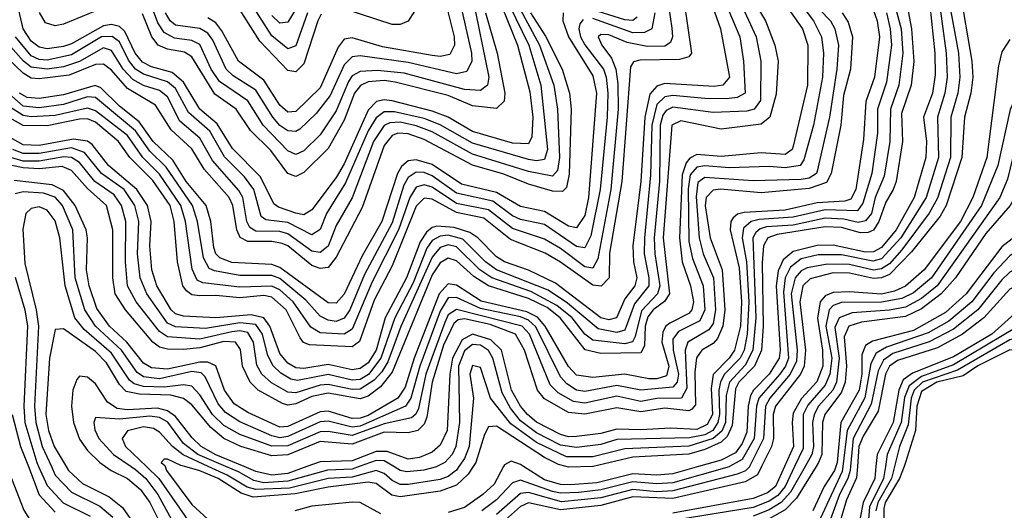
# Model space of a CAD drawing. Header units: inches. Extents: x 990535 to 1117859, y 769386 to 892122.
# Tile 669 of 1056: x 1092981 to 1095436, y 829891 to 831113. Entities that reach past the tile are written whole.
import ezdxf

# ---------------------------------------------------------------- set-up
doc = ezdxf.new("R2010")
doc.units = ezdxf.units.IN
doc.header["$MEASUREMENT"] = 0
doc.layers.add('B0892', color=7, linetype='Continuous')
doc.layers.add('B0893', color=7, linetype='Continuous')

msp = doc.modelspace()

# ---------------------------------------------------------------- linework, layer by layer
at = {"layer": 'B0892', "color": 5}
for points, elevation in [([(1092949.4, 830000), (1092991.5, 829891.5), (1093010, 829862.5)], 4480), ([(1093002.9, 830000), (1093029.9, 829929.9), (1093070, 829886.7)], 4520), ([(1093028.2, 830000), (1093050, 829952.9), (1093089.9, 829909.9), (1093156.7, 829876.7)], 4540), ([(1093060.1, 830000), (1093070, 829978.8), (1093110, 829936.1), (1093181.4, 829901.4), (1093213.6, 829873.6)], 4560), ([(1093096.7, 830000), (1093102.6, 829990), (1093137.9, 829957.9), (1093204.3, 829924.3), (1093237.8, 829897.8), (1093270, 829851.8)], 4580), ([(1093195.2, 830000), (1093209.4, 829990), (1093250.1, 829970), (1093282.8, 829942.8), (1093306, 829910), (1093350, 829822.6)], 4620), ([(1093259.4, 830000), (1093270, 829992.8), (1093295.7, 829970), (1093325.4, 829930), (1093370, 829849.5)], 4640), ([(1093297, 830000), (1093328.1, 829970), (1093411.8, 829850)], 4660), ([(1093344, 830000), (1093347.6, 829990), (1093410, 829905.5), (1093450, 829869.1)], 4680), ([(1094112.1, 830000), (1094099.1, 829980.9), (1094070, 829953.4), (1094030, 829938.9), (1093930, 829924.3), (1093908.8, 829928.8), (1093870, 829958.1), (1093850, 829961.3), (1093750, 829948.5), (1093667.9, 829932.1), (1093563.7, 829923.7), (1093533.4, 829933.4), (1093475.7, 829970), (1093430, 829989.4), (1093393.2, 830000)], 4680), ([(1094076.3, 830000), (1094070, 829990.9), (1094050, 829975.5), (1094030, 829967.6), (1093950, 829954.9), (1093930, 829955.5), (1093910, 829965.1), (1093890, 829982.8), (1093870, 829990.4), (1093810, 829973.9), (1093750, 829970.1), (1093653.6, 829946.4), (1093570, 829942.5), (1093548.3, 829948.3), (1093498.3, 829978.3), (1093451.5, 830000)], 4660), ([(1093827.3, 830000), (1093810, 829993.8), (1093748.7, 829991.3), (1093650, 829963.2), (1093590, 829959.5), (1093565, 829965), (1093526.4, 829986.4), (1093495, 830000)], 4640), ([(1093697.4, 830000), (1093650, 829982.7), (1093610, 829978.5), (1093570, 829987.9), (1093540.8, 830000)], 4620), ([(1094021.7, 830000), (1094020.6, 829999.4), (1093988.8, 829991.2), (1093946.6, 829986.6), (1093930, 829990.5), (1093913.8, 830000)], 4640), ([(1094187.6, 830000), (1094163.9, 829956.1), (1094136.2, 829930), (1094090, 829897.8), (1094050, 829885.7)], 4720), ([(1094751.2, 830000), (1094750, 829999.3), (1094610, 829959.5), (1094570, 829956.6), (1094510, 829961.9), (1094430, 829941.6), (1094375.4, 829935.4), (1094330, 829933.5), (1094310, 829937.5), (1094230, 829966.1), (1094210, 829959.1), (1094170, 829917.4), (1094133.3, 829890)], 4740), ([(1094830.8, 830000), (1094820.6, 829979.4), (1094790, 829961.8), (1094610, 829920.2), (1094510, 829924.6), (1094430, 829903.2), (1094330, 829892.2), (1094250, 829909.7), (1094230, 829900.5), (1094170, 829847)], 4780), ([(1094801.1, 830000), (1094800.8, 829999.2), (1094790.6, 829989.4), (1094770, 829981.2), (1094610, 829939.1), (1094570, 829937.2), (1094510, 829942.9), (1094430, 829922.1), (1094332.2, 829912.2), (1094250, 829935.5), (1094230, 829933), (1094170, 829880.2)], 4760), ([(1094673.9, 830000), (1094610, 829981.9), (1094570, 829978.5), (1094510, 829981.8), (1094420.2, 829959.8), (1094354.7, 829954.7), (1094330, 829955.2), (1094290, 829967.1), (1094237.8, 830000)], 4720), ([(1094411.3, 830000), (1094410, 829999.7), (1094350, 829998.4), (1094343.6, 830000)], 4680), ([(1094913.5, 830000), (1094890.1, 829950), (1094872, 829928), (1094850, 829913.5), (1094810, 829897.8), (1094590, 829862.6)], 4840), ([(1094888.3, 830000), (1094866, 829950), (1094845.7, 829934.3), (1094810, 829920), (1094610, 829884)], 4820), ([(1094939.4, 830000), (1094903.6, 829936.4), (1094879.6, 829910), (1094850, 829891.9), (1094810, 829876.6)], 4860), ([(1094967.2, 830000), (1094918.4, 829921.6), (1094890, 829892), (1094850.3, 829869.7)], 4880), ([(1095015.9, 830000), (1095012.7, 829990), (1094987.2, 829950), (1094959, 829890)], 4920), ([(1095033.7, 830000), (1095032.1, 829987.9), (1094977.3, 829870)], 4940), ([(1095052.9, 830000), (1095052, 829990), (1095045.8, 829970), (1095025.6, 829930), (1094999.9, 829860.1)], 4960), ([(1095070.1, 830000), (1095068.1, 829971.9), (1095042.6, 829917.4), (1095024.6, 829855.4)], 4980), ([(1095116.2, 830000), (1095113.3, 829970), (1095084.1, 829910), (1095068.9, 829830)], 5020), ([(1095139.8, 830000), (1095135.2, 829970), (1095100.6, 829899.4), (1095094, 829826)], 5040), ([(1095162.6, 830000), (1095155.1, 829970), (1095121.1, 829910), (1095115.7, 829890)], 5060), ([(1095186.4, 830000), (1095175, 829970), (1095139.2, 829910), (1095135.6, 829895.6), (1095136.2, 829870)], 5080), ([(1093882, 829882), (1093830.3, 829910), (1093811, 829911), (1093710, 829901), (1093667.2, 829890)], 4720)]:
    msp.add_lwpolyline(points, dxfattribs=dict(at, elevation=elevation))
at = {"layer": 'B0893', "color": 5}
for points, elevation in [([(1094582.2, 831262.2), (1094607.7, 831092.3), (1094609, 831070), (1094603.7, 831056.3), (1094590, 831046.9), (1094546.1, 831046.1), (1094495.9, 831055.9), (1094450, 831075.5), (1094430, 831076.5), (1094423.4, 831070), (1094432.6, 831050), (1094457.2, 831017.2), (1094467.5, 830990), (1094473, 830953), (1094473.9, 830890), (1094455, 830690), (1094423, 830517), (1094410, 830494.1), (1094390, 830497.5), (1094330, 830543.5), (1094290, 830566.4), (1094210, 830592.6), (1094150, 830639.8), (1094070, 830655.2), (1094010, 830695.6), (1093990, 830701.9), (1093970, 830695.8), (1093953.8, 830670), (1093926, 830590), (1093860.1, 830459.9), (1093810, 830342.2), (1093790, 830330), (1093730, 830333.3), (1093706.8, 830346.8), (1093663.3, 830410), (1093630, 830439.9), (1093610, 830449.7), (1093530, 830447.1), (1093437.8, 830457.8), (1093423.9, 830463.9), (1093411.3, 830491.3), (1093395, 830610), (1093383, 830650), (1093330, 830728.4), (1093288.4, 830770), (1093250, 830824.3), (1093170, 830885.9), (1093150, 830892.6), (1093070, 830874.6), (1093010, 830870.9), (1092990, 830874.3), (1092955.9, 830895.9)], 4360), ([(1094735.6, 831250), (1094817.2, 831070), (1094829.4, 831010), (1094828.5, 830911.5), (1094812.4, 830890), (1094794.5, 830885.5), (1094710, 830881.6), (1094610, 830894.8), (1094593.5, 830886.5), (1094584.9, 830875.1), (1094578, 830850), (1094576.3, 830710), (1094563.5, 830570), (1094565.1, 830530), (1094577.7, 830450), (1094571.2, 830430), (1094531.8, 830388.2), (1094516.1, 830323.9), (1094509.2, 830310.9), (1094490, 830305.8), (1094410, 830314.7), (1094390, 830330), (1094359, 830370), (1094320.9, 830400.9), (1094255.9, 830435.9), (1094158.4, 830470), (1094128.7, 830490), (1094070, 830547.1), (1094050, 830552.1), (1094030, 830545.9), (1094010, 830521.6), (1093931.2, 830348.8), (1093899.1, 830260.9), (1093884.5, 830235.5), (1093865.2, 830214.8), (1093830, 830192.4), (1093810, 830192), (1093750, 830204.6), (1093730, 830203), (1093670, 830183.6), (1093650, 830185), (1093608.8, 830208.8), (1093585.2, 830230), (1093572.6, 830252.6), (1093564, 830310), (1093550, 830333.6), (1093530, 830337.7), (1093510, 830335.7), (1093430, 830316.9), (1093350, 830322.8), (1093330, 830336), (1093272, 830410), (1093250, 830450), (1093244.6, 830510), (1093245.7, 830610), (1093235, 830650), (1093217, 830677), (1093168.6, 830710), (1093130, 830757), (1093110, 830769.7), (1093091.4, 830771.4), (1093030, 830760.4), (1092990, 830760.5), (1092959.1, 830770)], 4460), ([(1094701.3, 831250), (1094776.8, 831070), (1094786.4, 831010), (1094790.3, 830930), (1094770, 830919.3), (1094743.7, 830916.3), (1094690, 830916.6), (1094610, 830924.6), (1094590, 830920.8), (1094570, 830901.6), (1094557.7, 830850), (1094554.4, 830725.6), (1094538.8, 830570), (1094538.3, 830530), (1094550.3, 830470), (1094549.9, 830450), (1094514.5, 830405.5), (1094490, 830340.1), (1094470, 830334), (1094423.4, 830343.4), (1094347.1, 830407.1), (1094299.1, 830439.1), (1094170, 830490.1), (1094142.3, 830510), (1094086.3, 830566.3), (1094050, 830576.6), (1094030, 830574.2), (1094010, 830562.7), (1093996.4, 830543.6), (1093962, 830458), (1093916.3, 830370), (1093881.9, 830270), (1093850.7, 830229.3), (1093830, 830216.9), (1093810, 830214.9), (1093750, 830228.9), (1093674.2, 830214.2), (1093657.4, 830217.4), (1093632.2, 830232.2), (1093612, 830252), (1093599.2, 830279.2), (1093586.5, 830330), (1093570, 830353.5), (1093530, 830357.9), (1093444.1, 830344.1), (1093370, 830348.2), (1093350, 830357.3), (1093298.4, 830430), (1093281.6, 830470), (1093275.3, 830530), (1093278, 830610), (1093268.1, 830650), (1093241.5, 830690), (1093185.3, 830730), (1093142.5, 830782.5), (1093110, 830793.5), (1093030, 830779.6), (1092990, 830779.5), (1092963.8, 830790)], 4440), ([(1095242.6, 831230), (1095263.1, 831030), (1095264.3, 830975.7), (1095257.6, 830930), (1095235.2, 830870), (1095242.7, 830810), (1095240.8, 830770), (1095211.9, 830670), (1095167.1, 830590), (1095130, 830545.7), (1095110, 830535.1), (1095090, 830534), (1095010, 830551.1), (1094970, 830550.6), (1094910, 830535.5), (1094884.9, 830515.1), (1094872.5, 830487.5), (1094867.1, 830450), (1094877.2, 830290), (1094874.6, 830270), (1094850.3, 830230), (1094810.8, 830190), (1094803.3, 830176.7), (1094797.5, 830150), (1094794.3, 830085.7), (1094782.9, 830057.1), (1094766, 830034), (1094730, 830015.9), (1094673.9, 830000)], 4720), ([(1095146, 831214), (1095179.3, 831090), (1095183, 831030), (1095173, 830950), (1095152.7, 830890), (1095150.8, 830810), (1095136.9, 830723.1), (1095114.7, 830670), (1095105, 830630), (1095090, 830611.9), (1095072, 830608), (1095036, 830616), (1094990, 830618.8), (1094910, 830601.6), (1094843.3, 830596.7), (1094827.6, 830592.4), (1094816.9, 830583.1), (1094809.5, 830570), (1094817.1, 830370), (1094809.1, 830290), (1094790, 830252.8), (1094751.4, 830210), (1094743.2, 830176.8), (1094740.8, 830110), (1094731.7, 830088.3), (1094710.5, 830070), (1094650, 830050.7), (1094490, 830043.8), (1094410, 830024.5), (1094344.4, 830024.4), (1094270, 830059.7), (1094206.1, 830106.1), (1094155.4, 830170), (1094130, 830246.8), (1094110, 830251.5), (1094103.4, 830230), (1094112.9, 830170), (1094102, 830050), (1094090, 830019.6), (1094076.3, 830000)], 4660), ([(1095182.4, 831210), (1095205.3, 831090), (1095210.7, 831009.3), (1095203.8, 830950), (1095180.3, 830879.8), (1095182.2, 830810), (1095166.7, 830710), (1095159.4, 830690), (1095141.1, 830658.9), (1095123.6, 830610), (1095110, 830588.9), (1095096.9, 830583.1), (1095077.6, 830582.4), (1095030, 830595.3), (1094990, 830597.5), (1094870, 830577.9), (1094847.1, 830570), (1094836, 830550), (1094832.5, 830507.5), (1094834.8, 830350), (1094830.6, 830290), (1094813.3, 830250), (1094774.6, 830210), (1094766.2, 830193.8), (1094757.6, 830102.4), (1094745.3, 830074.7), (1094730, 830060.3), (1094690, 830042.1), (1094650, 830031), (1094510, 830023), (1094411.3, 830000)], 4680), ([(1094694.1, 831190), (1094729, 831090), (1094751.5, 830970), (1094734.4, 830950), (1094713.2, 830946.8), (1094590, 830954), (1094570, 830947.4), (1094552.2, 830927.8), (1094539.9, 830870), (1094529.6, 830710.4), (1094510, 830550), (1094511.5, 830510), (1094520, 830470), (1094515.1, 830450), (1094490, 830417.4), (1094469.2, 830370.8), (1094450, 830365.8), (1094430, 830370.3), (1094317.1, 830457.1), (1094250, 830489.1), (1094190.2, 830510.2), (1094170, 830522.5), (1094123.2, 830570), (1094103.2, 830583.2), (1094064.3, 830595.7), (1094021.5, 830598.5), (1094010, 830595.8), (1093995.8, 830584.2), (1093980.1, 830559.9), (1093945.9, 830470), (1093892.7, 830370), (1093869.7, 830290), (1093850, 830258.4), (1093830, 830243.9), (1093810, 830240.8), (1093750, 830254), (1093690, 830244.4), (1093670, 830246.2), (1093650, 830257.8), (1093630, 830281.2), (1093604.7, 830350), (1093589.7, 830370), (1093558.1, 830378.1), (1093470, 830370), (1093390, 830374.4), (1093370, 830380.6), (1093358.9, 830390), (1093322.9, 830450), (1093310.5, 830490), (1093305.4, 830550), (1093308.6, 830610), (1093299.7, 830650), (1093273.2, 830690), (1093202.6, 830750), (1093162.2, 830802.2), (1093150, 830810.1), (1093115.5, 830815.5), (1093030, 830800.1), (1092990, 830801.3), (1092950, 830823.4)], 4420), ([(1094793.1, 831190), (1094840.5, 831110), (1094864.4, 831050), (1094872.5, 831010), (1094867.2, 830927.2), (1094851.4, 830870), (1094830, 830853.1), (1094730, 830840.6), (1094630, 830860.9), (1094606.9, 830850), (1094585.4, 830570), (1094601.4, 830430), (1094588.7, 830411.2), (1094560.7, 830390), (1094547.4, 830372.6), (1094540.8, 830350), (1094539, 830301), (1094530, 830283), (1094430, 830281.8), (1094391.1, 830291.1), (1094329.1, 830370), (1094296.2, 830396.2), (1094250, 830418.6), (1094149.9, 830449.9), (1094113.7, 830473.6), (1094070, 830512.1), (1094050, 830518.9), (1094030, 830507.7), (1094010, 830477.4), (1093910, 830234.8), (1093881.2, 830198.7), (1093850, 830175.6), (1093830, 830168.9), (1093750, 830182.5), (1093710, 830174.3), (1093670, 830156.4), (1093650, 830153.2), (1093636.9, 830156.9), (1093575.9, 830190), (1093555.7, 830210), (1093536.5, 830250), (1093531.4, 830291.4), (1093519.2, 830310), (1093490, 830311.4), (1093430, 830295.4), (1093390, 830291.6), (1093350, 830292), (1093330, 830297.4), (1093313, 830310), (1093245.4, 830390), (1093219.4, 830430), (1093213.1, 830470), (1093213.4, 830590), (1093197.5, 830650), (1093150, 830692.8), (1093110, 830737), (1093087.3, 830747.3), (1093030, 830741.9), (1092990, 830743.7), (1092961.7, 830750)], 4480), ([(1094181.4, 831150), (1094222.3, 831050), (1094253, 830933), (1094260.7, 830870), (1094258.5, 830821.5), (1094250, 830804.2), (1094210, 830805.2), (1094110, 830834.7), (1094050, 830870.1), (1094010, 830885), (1093910, 830910.7), (1093890, 830913.1), (1093871, 830909), (1093850, 830887.4), (1093790, 830754.3), (1093770, 830719.8), (1093710, 830639.6), (1093690, 830627.1), (1093670, 830631), (1093626.4, 830646.4), (1093614.7, 830654.7), (1093581.8, 830721.8), (1093512, 830792), (1093473.7, 830853.7), (1093430, 830890), (1093390, 830957.4), (1093361.2, 830981.2), (1093310, 830995.4), (1093287.1, 831007.1), (1093269.3, 831029.3), (1093243.6, 831083.6), (1093230, 831096.3), (1093210, 831101.1), (1093190, 831097.9), (1093110, 831053.1), (1093090, 831046.6), (1093050, 831040.5), (1093030, 831045), (1093010, 831059.8), (1092989.9, 831089.9), (1092967.2, 831187.2)], 4220), ([(1094900.4, 831190), (1094960.8, 831110), (1094980.9, 831070), (1094985.8, 831030), (1094982.7, 830970), (1094960.7, 830850), (1094936.4, 830763.6), (1094927.3, 830750), (1094890, 830744.1), (1094850, 830747.3), (1094750, 830744.4), (1094690, 830749.3), (1094670, 830745.6), (1094653.1, 830726.9), (1094647.9, 830692.1), (1094650, 830560.8), (1094658.6, 830518.6), (1094685.2, 830450), (1094689.6, 830390), (1094677.2, 830362.8), (1094623.8, 830336.2), (1094610, 830317), (1094611, 830290), (1094623.8, 830230), (1094620.7, 830210), (1094610, 830197.5), (1094530, 830190), (1094470, 830202), (1094390, 830187.3), (1094370, 830190.5), (1094345.6, 830205.6), (1094330, 830223.7), (1094268, 830348), (1094250, 830365), (1094230, 830373.2), (1094130, 830393.3), (1094070, 830421.2), (1094050, 830419.9), (1094030, 830386.7), (1093979.3, 830250), (1093956.7, 830170), (1093943.2, 830150), (1093830, 830100.9), (1093810, 830097.8), (1093750, 830112.8), (1093730, 830111.7), (1093650, 830075), (1093630, 830071.9), (1093610, 830076.1), (1093530, 830111.5), (1093494.6, 830134.6), (1093476, 830156), (1093443.8, 830223.8), (1093433.7, 830233.7), (1093410, 830236.5), (1093330, 830218.4), (1093290, 830223.3), (1093273.9, 830233.9), (1093235.2, 830290), (1093170.3, 830350), (1093143.2, 830390), (1093119.7, 830470), (1093113.5, 830590), (1093087.5, 830650), (1093070, 830670.6), (1093040.9, 830680.9), (1092990, 830684), (1092970, 830679.1)], 4540), ([(1093699.1, 831130), (1093670, 831047.6), (1093650, 831040.1), (1093610, 831072.8), (1093533.2, 831193.2)], 4060), ([(1093703.8, 831196.2), (1093650, 831107), (1093630, 831104.6), (1093610, 831123.1)], 4040), ([(1095269.5, 831190), (1095291.5, 831030), (1095293.6, 830970), (1095288, 830930), (1095269.7, 830870), (1095272.4, 830770), (1095241.1, 830670), (1095178.6, 830570), (1095130, 830517.5), (1095108.3, 830511.7), (1095030, 830527), (1094972.6, 830527.4), (1094930, 830517.5), (1094903.1, 830496.9), (1094889.8, 830470), (1094885.6, 830434.4), (1094898.3, 830270), (1094890.9, 830250), (1094876.3, 830230), (1094824.3, 830170), (1094818.1, 830150), (1094812.3, 830070), (1094782.7, 830017.3), (1094751.2, 830000)], 4740), ([(1095324.2, 831190), (1095355.4, 831010), (1095357.6, 830970), (1095353, 830930), (1095336.7, 830870), (1095330.3, 830770), (1095291.6, 830650), (1095276.2, 830623.8), (1095204.9, 830535.1), (1095150, 830478.3), (1095130, 830469.9), (1095110, 830468.4), (1095050, 830482), (1095010, 830482.4), (1094952.3, 830467.7), (1094933.9, 830450), (1094926.6, 830410), (1094941, 830290), (1094937.5, 830250), (1094928.1, 830230), (1094865.5, 830150), (1094860, 830130), (1094860.6, 830070), (1094855.7, 830050), (1094830.8, 830000)], 4780), ([(1094877.7, 831170), (1094933.1, 831090), (1094946.3, 831050), (1094945.7, 830950), (1094910, 830798.2), (1094907.3, 830790), (1094890, 830777.2), (1094830, 830781.8), (1094730, 830772.2), (1094670, 830777), (1094652.1, 830767.9), (1094643.1, 830756.9), (1094633.2, 830726.8), (1094626.1, 830570), (1094633, 830510), (1094654.1, 830450), (1094661.2, 830410), (1094657.1, 830390), (1094650, 830381.5), (1094602.7, 830357.3), (1094591.4, 830348.5), (1094584.9, 830335.1), (1094582.7, 830310), (1094600.1, 830250), (1094594, 830226), (1094570, 830218.5), (1094550, 830218.5), (1094490, 830230.1), (1094410, 830221.8), (1094370, 830227.4), (1094350, 830248.9), (1094291.8, 830350), (1094272.2, 830372.2), (1094245.6, 830385.6), (1094132.2, 830412.2), (1094070, 830451.9), (1094050, 830455.4), (1094026.9, 830430), (1093965, 830270), (1093942.2, 830197.8), (1093924.2, 830170), (1093850, 830127.3), (1093830, 830120.7), (1093810, 830119.4), (1093750, 830138), (1093730, 830136.2), (1093650, 830099.4), (1093630, 830098.2), (1093550, 830134.5), (1093516.1, 830156.1), (1093491.9, 830190), (1093470, 830250.8), (1093450, 830259.9), (1093430, 830259.7), (1093350, 830242.9), (1093310, 830245.5), (1093290, 830257.2), (1093248.2, 830310), (1093204.7, 830350), (1093173.7, 830393.7), (1093154.5, 830450), (1093148.1, 830490), (1093150.4, 830570), (1093147.3, 830590), (1093119.4, 830650), (1093090, 830687.9), (1093061.8, 830701.8), (1092967.3, 830712.7)], 4520), ([(1094950, 831165.6), (1095002.7, 831110), (1095013.5, 831090), (1095022.5, 831050), (1095019.1, 830990), (1095000.4, 830870), (1094970, 830736.1), (1094967.7, 830730), (1094950, 830718.3), (1094930, 830715), (1094810, 830711.8), (1094690, 830720.1), (1094672.2, 830707.8), (1094667.9, 830672.1), (1094675.3, 830570), (1094685.3, 830530), (1094710.9, 830470), (1094715.8, 830390), (1094710, 830356.3), (1094699.6, 830340.4), (1094646.8, 830310), (1094640.7, 830290), (1094644.5, 830195.5), (1094631.6, 830170), (1094570, 830169.1), (1094530, 830161.7), (1094470, 830174.9), (1094390, 830157.8), (1094362.1, 830162.1), (1094323.8, 830183.8), (1094303.9, 830203.9), (1094252.1, 830330), (1094234.5, 830350), (1094070, 830390.8), (1094050, 830377.7), (1094041.3, 830358.7), (1093993.9, 830230), (1093975.3, 830144.7), (1093969.3, 830130.7), (1093958.4, 830121.6), (1093890, 830106.7), (1093810, 830077), (1093750, 830087.4), (1093730, 830086.5), (1093650, 830051.9), (1093610, 830050.4), (1093530, 830079.4), (1093490, 830102.5), (1093461.6, 830130), (1093430, 830178.6), (1093410, 830200.4), (1093390, 830203.5), (1093341.9, 830198.1), (1093290, 830199), (1093266.2, 830206.2), (1093254.8, 830214.8), (1093210, 830282.8), (1093141.7, 830341.7), (1093118.4, 830370), (1093094.2, 830450), (1093081.6, 830570), (1093070, 830612.3), (1093050, 830638.2), (1093030, 830647), (1093010, 830642.9), (1092996.4, 830630), (1092988.7, 830591.3), (1092994.3, 830505.7), (1093022.5, 830390), (1093027.8, 830350), (1093018.5, 830150), (1093021.2, 830110), (1093036.8, 830050), (1093060.1, 830000)], 4560), ([(1093211.7, 831151.7), (1093090, 831102.3), (1093070, 831098.1), (1093045.5, 831105.5), (1093030.7, 831130.7)], 4180), ([(1094110.4, 831170.4), (1094151.3, 830970), (1094147.8, 830950), (1094130, 830936.5), (1094090, 830938.9), (1093939.7, 830979.7), (1093873.3, 830986.7), (1093830, 830984.3), (1093810, 830972.9), (1093800.7, 830959.3), (1093770, 830886.1), (1093730, 830826.4), (1093690, 830786.8), (1093670, 830777.5), (1093650, 830786.3), (1093588, 830850), (1093550, 830910.7), (1093479.1, 830959.1), (1093458.4, 830990), (1093430, 831050.9), (1093410, 831061.1), (1093367.4, 831067.4), (1093341.4, 831081.4), (1093325.4, 831105.4), (1093303.9, 831163.9)], 4160), ([(1094076.4, 831170), (1094108.1, 831030), (1094109, 831010), (1094095.8, 830984.2), (1094070, 830978.5), (1093950, 831006.8), (1093830, 831022.9), (1093810, 831020.5), (1093790, 831001), (1093755.5, 830924.5), (1093720.6, 830879.4), (1093680, 830840), (1093670, 830834.5), (1093650, 830835.9), (1093630, 830849.7), (1093612.4, 830870), (1093570, 830937.5), (1093513.6, 830973.6), (1093496.2, 830990), (1093462.4, 831062.4), (1093450, 831079.4), (1093430, 831091.1), (1093370, 831099.7), (1093356.5, 831110), (1093344.6, 831130)], 4140), ([(1093732.9, 831127.1), (1093724.4, 831110), (1093690, 831003.3), (1093670, 830983.5), (1093650, 830986.5), (1093579.9, 831059.8), (1093517.5, 831157.5)], 4080), ([(1095296.2, 831170), (1095321.8, 831030), (1095325.2, 830970), (1095320.2, 830930), (1095303.3, 830870), (1095301.8, 830770), (1095270, 830668.2), (1095249.1, 830630.9), (1095180.5, 830539.5), (1095150, 830505.1), (1095130, 830492.3), (1095110, 830489.1), (1095050, 830503), (1094995.5, 830504.5), (1094945.1, 830494.9), (1094930, 830487.6), (1094915.1, 830470), (1094905, 830430), (1094920.1, 830290), (1094917.9, 830262.1), (1094902.7, 830230), (1094851.6, 830170), (1094840.9, 830150), (1094835.8, 830070), (1094801.1, 830000)], 4760), ([(1094255.3, 831130), (1094292, 831072), (1094334.2, 830990), (1094351.8, 830930), (1094355.9, 830890), (1094351.4, 830728.6), (1094345, 830695), (1094334.8, 830685.2), (1094310, 830686.1), (1094250, 830703.4), (1094188.1, 830728.1), (1094110, 830750.8), (1093990, 830814.4), (1093950, 830828.8), (1093923.9, 830830), (1093910, 830825), (1093890, 830800.1), (1093834.8, 830645.2), (1093770, 830521.4), (1093750, 830496.1), (1093730, 830493.7), (1093710, 830501.1), (1093650, 830549.6), (1093635.6, 830555.6), (1093610, 830560.2), (1093550, 830560.8), (1093530.7, 830570.7), (1093522.4, 830590), (1093512.3, 830650), (1093503.7, 830670), (1093441, 830741), (1093410, 830791.7), (1093359.1, 830839.1), (1093320.1, 830900.1), (1093250, 830941.6), (1093210, 830987.4), (1093190, 831002.4), (1093170, 831001.4), (1093104.9, 830975.1), (1093030, 830965.5), (1093010, 830967.8), (1092990, 830979.7), (1092950, 831017.8)], 4280), ([(1094638.5, 831150), (1094656.2, 831030), (1094650, 831020.5), (1094626.5, 831013.5), (1094527.5, 831012.5), (1094511.8, 831008.2), (1094504, 830996), (1094483, 830710), (1094451.5, 830531.5), (1094450.8, 830470), (1094430.9, 830449.1), (1094410, 830451.5), (1094330, 830509.2), (1094291.4, 830531.4), (1094205.2, 830565.2), (1094138.3, 830618.3), (1094070, 830633.2), (1094010, 830665.7), (1093990, 830668.3), (1093970, 830648.7), (1093910, 830500.1), (1093865.3, 830414.7), (1093828.8, 830311.2), (1093810, 830298.2), (1093703.4, 830303.4), (1093688.9, 830309), (1093680.5, 830320.5), (1093646, 830390), (1093610, 830421.6), (1093590, 830425.9), (1093530, 830420.1), (1093470, 830426.4), (1093430, 830425.2), (1093410, 830428.1), (1093397.5, 830437.5), (1093387.9, 830450), (1093374.5, 830510), (1093366.5, 830610), (1093356, 830650), (1093312.9, 830712.9), (1093255.5, 830770), (1093227.2, 830810), (1093170, 830857.5), (1093150, 830865.7), (1093130, 830865.6), (1093050, 830848.3), (1092990, 830849.1), (1092951.3, 830871.3)], 4380), ([(1094223.2, 831150), (1094277, 831050), (1094313, 830950), (1094321.9, 830890), (1094326.8, 830770), (1094322.5, 830737.5), (1094310, 830723), (1094250, 830735.3), (1094110, 830778), (1094010, 830833.4), (1093970, 830848.7), (1093930, 830858), (1093904.1, 830855.9), (1093890, 830849.2), (1093863.2, 830810), (1093810, 830669.1), (1093770, 830600.5), (1093750, 830548.8), (1093730, 830533.4), (1093710, 830536.7), (1093650, 830579.7), (1093630, 830585.1), (1093570, 830585.9), (1093555.2, 830595.2), (1093547.2, 830610), (1093537.3, 830670), (1093527.9, 830687.9), (1093462, 830762), (1093430, 830817.7), (1093380.3, 830860.3), (1093350, 830920.6), (1093330, 830936.4), (1093290, 830949.2), (1093263.7, 830963.7), (1093239.5, 830990), (1093210, 831036.7), (1093190, 831043), (1093130, 831008.7), (1093090, 830995.3), (1093050, 830990), (1093010, 830994.8), (1092990.8, 831010), (1092952.7, 831052.7)], 4260), ([(1094201.7, 831150), (1094250.4, 831050), (1094280.4, 830950), (1094297, 830790), (1094290, 830764.5), (1094270, 830761.4), (1094250, 830764.7), (1094110, 830805.4), (1094030, 830851.5), (1093990, 830866.8), (1093916.1, 830883.9), (1093890, 830883.7), (1093870, 830868.8), (1093850, 830836), (1093793.7, 830706.3), (1093746.4, 830630), (1093730, 830590.4), (1093710, 830577.3), (1093650, 830607.9), (1093594.9, 830614.9), (1093582.9, 830622.9), (1093565.3, 830690), (1093541.4, 830721.4), (1093491.5, 830771.5), (1093455.2, 830835.2), (1093401.8, 830881.8), (1093370, 830941.9), (1093350, 830958.6), (1093290, 830977.2), (1093270.2, 830990.2), (1093252.6, 831012.6), (1093230, 831058.2), (1093211.6, 831071.6), (1093184.8, 831070), (1093110, 831025.2), (1093050, 831012.5), (1093030, 831014.1), (1093010, 831023.1), (1092970.8, 831070)], 4240), ([(1094336.7, 831130), (1094335.1, 831110), (1094349.3, 831070), (1094410, 830973.3), (1094419.1, 830930), (1094399.4, 830670), (1094390, 830625.6), (1094370, 830594.9), (1094350, 830598.9), (1094290, 830635.3), (1094230, 830648), (1094170, 830682.7), (1094083.1, 830703.1), (1094010, 830752.3), (1093970, 830764.1), (1093950, 830761.7), (1093932.9, 830747.1), (1093923, 830730), (1093883.9, 830610), (1093835.1, 830524.9), (1093790, 830429.6), (1093770, 830406.7), (1093750, 830407.4), (1093630, 830496), (1093610, 830502.9), (1093510, 830508.5), (1093480, 830520), (1093470, 830530), (1093465.4, 830545.4), (1093457.9, 830610), (1093446.1, 830650), (1093396.5, 830710), (1093363.4, 830763.4), (1093314.4, 830810), (1093279, 830859), (1093230, 830897.7), (1093183.2, 830943.2), (1093169, 830949), (1093090, 830925.7), (1093030, 830916.7), (1092999.4, 830919.4), (1092980.5, 830930)], 4320), ([(1095032.4, 831130), (1095047.3, 831107.3), (1095057.8, 831070), (1095052.5, 830990), (1095035.5, 830924.5), (1095029.1, 830850), (1095004.7, 830730), (1094992.8, 830707.2), (1094950, 830692.4), (1094830, 830682), (1094728.7, 830691.3), (1094710, 830688.7), (1094692.6, 830670), (1094690.3, 830649.7), (1094702.5, 830570), (1094732.9, 830490), (1094739.5, 830390), (1094734.3, 830350), (1094721.1, 830318.9), (1094710, 830306.1), (1094682.2, 830290), (1094669, 830271), (1094664.8, 830235.2), (1094666, 830154), (1094657.5, 830142.5), (1094650, 830138.6), (1094590, 830145.4), (1094530, 830136.6), (1094470, 830146.1), (1094390, 830130.2), (1094350, 830134.7), (1094290, 830168.4), (1094272.6, 830190), (1094240, 830290), (1094217.7, 830330), (1094154, 830354), (1094090, 830368.1), (1094074.8, 830365.2), (1094063.7, 830356.3), (1094038, 830302), (1094009.8, 830210.2), (1093996.8, 830123.2), (1093990, 830105.6), (1093973.9, 830090), (1093950, 830083.7), (1093890, 830085.6), (1093810, 830055.6), (1093730, 830062), (1093650, 830028.8), (1093610, 830026.5), (1093532.3, 830050), (1093490, 830070.1), (1093457.6, 830097.6), (1093410, 830154.1), (1093389.3, 830169.3), (1093357.8, 830177.8), (1093280, 830180), (1093246.7, 830186.7), (1093230, 830204.2), (1093198, 830258), (1093170, 830286.6), (1093090, 830342.6), (1093070, 830341.5), (1093055.5, 830270), (1093046.6, 830130), (1093053.3, 830090), (1093067.5, 830050), (1093096.7, 830000)], 4580), ([(1094142.7, 831130), (1094171.8, 831030), (1094190.5, 830930), (1094189, 830910), (1094170, 830892.2), (1094110, 830898.6), (1094050, 830924), (1093917.7, 830957.7), (1093890, 830961.6), (1093850, 830958), (1093831.1, 830948.9), (1093816, 830930), (1093790, 830863), (1093750, 830792), (1093690, 830732.7), (1093670, 830722.2), (1093650, 830729.9), (1093607.5, 830787.5), (1093556.7, 830836.7), (1093521.2, 830890), (1093467.5, 830927.5), (1093410, 831020.2), (1093392, 831032), (1093350, 831039.5), (1093326.1, 831050), (1093310.6, 831070.6), (1093287.4, 831127.4)], 4180), ([(1094044.2, 831150), (1094064.8, 831070), (1094065.7, 831050), (1094053.8, 831026.2), (1094030, 831021.1), (1094010, 831023.8), (1093885.7, 831045.7), (1093810, 831068), (1093790, 831064.6), (1093775.1, 831044.9), (1093730, 830943.5), (1093670, 830884.2), (1093650, 830882.5), (1093630, 830900.2), (1093590, 830962.3), (1093526.5, 831010), (1093485.6, 831085.6), (1093470, 831105.4), (1093450, 831117.4)], 4120), ([(1095110, 831136), (1095119.3, 831110), (1095125.3, 831070), (1095112.7, 830970), (1095090.8, 830909.3), (1095085.5, 830814.5), (1095065.9, 830690), (1095053.6, 830666.4), (1095038.8, 830661.2), (1094970, 830656.7), (1094890, 830638.8), (1094787.3, 830632.7), (1094771.2, 830628.8), (1094760.4, 830619.6), (1094754.3, 830610), (1094752.9, 830590), (1094775.3, 830495.3), (1094781, 830410), (1094778.4, 830350), (1094763.6, 830290), (1094750.3, 830270), (1094710.4, 830229.6), (1094705.5, 830194.5), (1094708.5, 830130), (1094695.6, 830104.4), (1094670, 830092.4), (1094604.1, 830095.9), (1094530, 830091.2), (1094470, 830093.2), (1094430, 830082), (1094370, 830074.5), (1094350, 830073.8), (1094330, 830079.4), (1094270, 830110.9), (1094247.2, 830130), (1094229.8, 830150), (1094207.5, 830190), (1094182.5, 830290), (1094155.6, 830315.6), (1094110, 830330.1), (1094084.4, 830315.6), (1094060.5, 830270), (1094053.4, 830230), (1094046.7, 830090), (1094030, 830053.4), (1094010, 830036.1), (1093977.9, 830022.1), (1093950, 830018.5), (1093897.3, 830037.3), (1093870, 830037.1), (1093810, 830013.9), (1093730, 830011.9), (1093697.4, 830000)], 4620), ([(1093965.5, 831134.5), (1093950, 831109.3), (1093930, 831101.4), (1093910, 831101.3), (1093790, 831140.4)], 4080), ([(1095142.9, 831130), (1095152.1, 831090), (1095154.8, 831050), (1095142.2, 830957.8), (1095120.2, 830890), (1095120, 830830), (1095106, 830730), (1095083.7, 830656.3), (1095070, 830637.3), (1094990, 830639.6), (1094910, 830621.1), (1094825, 830615), (1094805.5, 830610), (1094786.1, 830593.9), (1094782.6, 830570), (1094793.4, 830510), (1094799.2, 830410), (1094795.4, 830330), (1094787.4, 830290), (1094778, 830270), (1094739, 830230), (1094728.7, 830211.3), (1094724.9, 830190), (1094725.8, 830130), (1094721.9, 830110), (1094709.4, 830090), (1094690, 830079.3), (1094651.7, 830071.7), (1094470, 830067.6), (1094430, 830055.2), (1094370, 830047.7), (1094330, 830053.6), (1094270, 830084.2), (1094230, 830113.7), (1094205.4, 830145.4), (1094183.9, 830183.9), (1094160.6, 830270), (1094150, 830289.3), (1094130, 830302.1), (1094110, 830303.7), (1094090, 830287.8), (1094075.2, 830250), (1094077.9, 830110), (1094068.7, 830050), (1094059.2, 830030), (1094041.2, 830010), (1094021.7, 830000)], 4640), ([(1094520.5, 831119.5), (1094510, 831110.7), (1094490, 831112.5), (1094410, 831137.5)], 4320), ([(1094564.9, 831130), (1094557.6, 831090), (1094539.2, 831080.8), (1094510, 831080.4), (1094410, 831116.3)], 4340), ([(1094386.2, 831113.8), (1094377.5, 831102.5), (1094375.2, 831090), (1094379.7, 831070), (1094390, 831050.4), (1094436.6, 830990), (1094443.6, 830970), (1094447.4, 830930), (1094446, 830870), (1094428.6, 830690), (1094405.1, 830574.9), (1094390, 830545.1), (1094370, 830548.2), (1094290, 830602.7), (1094230, 830615.7), (1094210, 830624.6), (1094160.7, 830660.7), (1094070, 830680.7), (1094010, 830724.1), (1093990, 830732.2), (1093970, 830733.1), (1093950, 830719.8), (1093939.3, 830700.7), (1093910, 830607.2), (1093841.3, 830478.7), (1093804.8, 830390), (1093790, 830369.7), (1093770, 830361.6), (1093750, 830364.6), (1093730, 830374.6), (1093694.7, 830414.7), (1093630, 830468.2), (1093610, 830475.6), (1093530, 830476.1), (1093467.1, 830487.1), (1093453.7, 830493.7), (1093439.6, 830519.6), (1093424.9, 830610), (1093411.8, 830650), (1093346, 830746), (1093305.6, 830785.6), (1093270, 830836.6), (1093170, 830919), (1093150, 830920.9), (1093090, 830901.5), (1093030, 830893.8), (1092990, 830898), (1092890, 830985.2)], 4340), ([(1095450, 831063.9), (1095430, 831032.8), (1095421.8, 830998.2), (1095393, 830770), (1095358, 830670), (1095326.8, 830610), (1095236.5, 830490), (1095190, 830449.4), (1095162.9, 830437.1), (1095130, 830429.2), (1095050, 830435.2), (1095010, 830433.1), (1094990, 830425.1), (1094977, 830410), (1094970.2, 830369.8), (1094983.3, 830290), (1094983.9, 830250), (1094969.1, 830210.9), (1094930.6, 830169.4), (1094910, 830132.9), (1094907, 830110), (1094910.5, 830050), (1094888.3, 830000)], 4820), ([(1095504.2, 830946.6), (1095490, 830945.3), (1095470, 830930.6), (1095450.7, 830889.3), (1095420.3, 830750), (1095379.7, 830650), (1095254.9, 830470), (1095210, 830432.4), (1095181.1, 830418.9), (1095130, 830409.3), (1095030, 830408.3), (1095010, 830401.3), (1094999.3, 830390), (1094991.6, 830350), (1095006.1, 830270), (1095001.2, 830230), (1094990, 830202.4), (1094946.8, 830153.2), (1094934.9, 830130), (1094934.7, 830045.3), (1094913.5, 830000)], 4840), ([(1095519.7, 830868.9), (1095510, 830867.3), (1095490, 830853.1), (1095470, 830822.4), (1095444.1, 830715.9), (1095424.9, 830670), (1095268.7, 830450), (1095230, 830418.3), (1095190, 830397), (1095150, 830389.7), (1095057.1, 830382.9), (1095024.3, 830370), (1095013.9, 830346.1), (1095024.4, 830270), (1095017.9, 830210), (1095008.7, 830190), (1094972.9, 830150), (1094962.1, 830130), (1094958.2, 830110), (1094960.6, 830050), (1094956.3, 830030), (1094939.4, 830000)], 4860), ([(1095533.3, 830784.3), (1095530, 830785.7), (1095510, 830781), (1095492, 830748), (1095473.6, 830690), (1095450.6, 830650), (1095390, 830580.4), (1095314.3, 830470), (1095279.2, 830430), (1095230, 830392.7), (1095190, 830373.9), (1095080.2, 830359.8), (1095049, 830350), (1095037.1, 830322.9), (1095042.8, 830250), (1095039.9, 830210), (1095030, 830184.9), (1094988.6, 830130), (1094982.9, 830110), (1094981.5, 830030), (1094973.4, 830010), (1094967.2, 830000)], 4880), ([(1095544.4, 830629.6), (1095530, 830624.3), (1095430, 830547.1), (1095341, 830430), (1095290, 830383.6), (1095210, 830339), (1095107.5, 830312.5), (1095090, 830301.5), (1095081.4, 830278.6), (1095081.2, 830230), (1095074.8, 830190), (1095028.5, 830110), (1095019.2, 830010), (1095015.9, 830000)], 4920), ([(1095546, 830562.8), (1095530, 830562.6), (1095470, 830538.6), (1095450, 830525.1), (1095410, 830482.8), (1095355.2, 830410), (1095298, 830362), (1095246.8, 830333.2), (1095142.5, 830297.5), (1095117.2, 830282.8), (1095103.5, 830256.5), (1095088.5, 830171.5), (1095044.9, 830090), (1095033.7, 830000)], 4940), ([(1095538, 830511.9), (1095530, 830513.7), (1095490, 830506.2), (1095450, 830484.2), (1095430, 830465.2), (1095370.7, 830390), (1095310, 830342.5), (1095249.1, 830310.9), (1095158.5, 830281.5), (1095134.7, 830265.3), (1095121.4, 830238.6), (1095104.6, 830155.4), (1095059.4, 830070), (1095052.9, 830000)], 4960), ([(1092970, 830472.1), (1092993.8, 830390), (1093000.7, 830350), (1092991.4, 830150), (1092994.1, 830110), (1093023.6, 830010), (1093028.2, 830000)], 4540), ([(1095528, 830456), (1095510, 830462.5), (1095490, 830461.9), (1095450, 830442.2), (1095385.2, 830370), (1095331.8, 830330), (1095270, 830295.7), (1095170, 830263.8), (1095149.8, 830250.2), (1095139.9, 830230), (1095121.9, 830138.1), (1095084, 830076), (1095073.6, 830050), (1095070.1, 830000)], 4980), ([(1095509.6, 830380.3), (1095490, 830391.5), (1095470, 830387.7), (1095404.9, 830330), (1095310, 830273.5), (1095207.7, 830232.3), (1095184.4, 830215.6), (1095173.2, 830190), (1095158.8, 830110), (1095119.1, 830030), (1095116.2, 830000)], 5020), ([(1095497.3, 830345.1), (1095490, 830349.3), (1095470, 830349.2), (1095310, 830253.6), (1095230, 830224.5), (1095199, 830201), (1095187.8, 830172.2), (1095178.9, 830110), (1095144.5, 830030), (1095139.8, 830000)], 5040), ([(1095486.7, 830314.5), (1095470, 830320.4), (1095450, 830315.2), (1095319.9, 830240.1), (1095232.7, 830210), (1095211.7, 830190), (1095204, 830170), (1095196.4, 830103.6), (1095175.1, 830050), (1095162.6, 830000)], 5060), ([(1095475.6, 830282.9), (1095470, 830289.9), (1095450, 830290.4), (1095370, 830250.8), (1095334.1, 830225.9), (1095268.3, 830210), (1095230, 830187), (1095218.3, 830150), (1095215, 830090), (1095190.1, 830009.9), (1095186.4, 830000)], 5080), ([(1093540.8, 830000), (1093470, 830029.4), (1093433.6, 830050), (1093411.2, 830071.2), (1093370, 830125), (1093350, 830139.1), (1093325, 830145), (1093250, 830140.9), (1093224.5, 830144.5), (1093200.1, 830160.1), (1093170, 830205.7), (1093150, 830222.2), (1093130, 830225.2), (1093123.3, 830216.7), (1093113.7, 830190), (1093110, 830150), (1093115.3, 830110), (1093130, 830068), (1093150, 830040.2), (1093180.9, 830010), (1093195.2, 830000)], 4620), ([(1092962.2, 830130), (1092983.5, 830050), (1093002.9, 830000)], 4520), ([(1093495, 830000), (1093425.4, 830030), (1093390, 830057.4), (1093350.3, 830110.3), (1093330, 830122.4), (1093305.5, 830125.5), (1093230, 830118), (1093170, 830122.4), (1093165.8, 830110), (1093168.3, 830091.7), (1093178.7, 830070), (1093214.8, 830030), (1093259.4, 830000)], 4640), ([(1093451.5, 830000), (1093389, 830029), (1093362, 830050), (1093330, 830085.4), (1093314.7, 830094.7), (1093290, 830098.6), (1093250, 830089.1), (1093236.4, 830070), (1093245.2, 830050), (1093297, 830000)], 4660), ([(1094343.6, 830000), (1094324.7, 830004.7), (1094290, 830022.6), (1094170, 830100.4), (1094150, 830099.1), (1094140, 830080), (1094118.9, 830010), (1094112.1, 830000)], 4680), ([(1093393.2, 830000), (1093382.9, 830002.9), (1093350, 830018.7), (1093341.6, 830018.4), (1093333.7, 830010), (1093342.9, 830002.9), (1093344, 830000)], 4680), ([(1093913.8, 830000), (1093890, 830014.1), (1093870, 830015.3), (1093827.3, 830000)], 4640), ([(1094237.8, 830000), (1094230, 830004.9), (1094206.5, 830013.5), (1094190, 830004.5), (1094187.6, 830000)], 4720)]:
    msp.add_lwpolyline(points, dxfattribs=dict(at, elevation=elevation))

doc.saveas('drawing.dxf')
